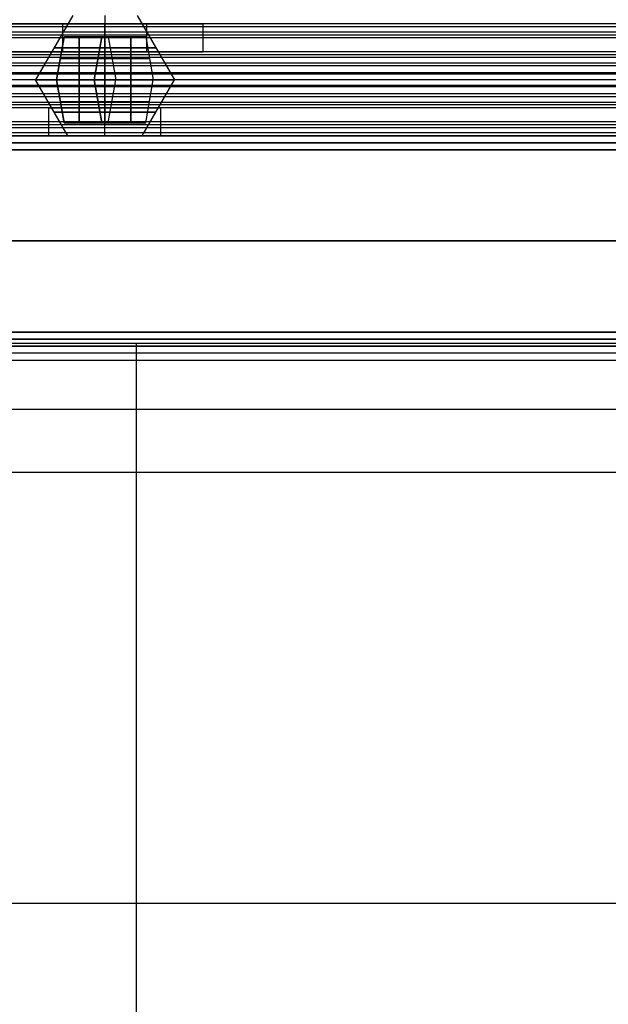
# Model space of a CAD drawing. Header units: millimetres. Extents: x -646 to 654, y -203 to 198.
# Tile 461 of 656: x -327 to -285, y 87 to 158. Entities that reach past the tile are written whole.
import ezdxf

# ---------------------------------------------------------------- set-up
doc = ezdxf.new("R2010")
doc.units = ezdxf.units.MM
doc.layers.add('Default', color=7, linetype='Continuous', true_color=0x000000)
doc.layers.add('Screw', color=7, linetype='Continuous', true_color=0xffffff)

msp = doc.modelspace()

# ---------------------------------------------------------------- linework, layer by layer
at = {"layer": 'Default'}
for p, q in [((-645.384, 149.34, 1170.822), (652.616, 149.34, 1170.822)), ((652.616, 149.34, 772.822), (-645.384, 149.34, 772.822)), ((652.616, 149.34, 971.822), (-645.384, 149.34, 971.822)), ((652.616, 134.34, 772.822), (-645.384, 134.34, 772.822)), ((-645.384, 134.34, 1170.822), (652.616, 134.34, 1170.822)), ((652.616, 134.34, 971.822), (-645.384, 134.34, 971.822)), ((-457.935, 134.34, 880.822), (-270.834, 134.34, 880.822)), ((-319.134, 94.531, 771.822), (-319.134, 134.531, 771.822)), ((-319.134, 94.531, 780.822), (-319.134, 134.531, 780.822)), ((-319.134, -188.16, 771.822), (-319.134, 134.34, 771.822)), ((-319.134, -188.16, 780.822), (-319.134, 134.34, 780.822)), ((-319.134, 125.34, 780.822), (-319.134, 134.34, 780.822)), ((-319.134, 125.34, 873.822), (-319.134, 134.34, 873.822)), ((652.616, 133.84, 885.322), (-645.384, 133.84, 885.322)), ((-636.384, 129.84, 780.822), (-1.884, 129.84, 780.822)), ((-636.384, 129.84, 873.822), (-1.884, 129.84, 873.822))]:
    msp.add_line(p, q, dxfattribs=at)
for points in [[(628.616, 157.34, 1076.214), (3.616, 157.34, 1076.214), (-621.384, 157.34, 1076.214)], [(628.616, 157.34, 1089.822), (3.616, 157.34, 1089.822), (-621.384, 157.34, 1089.822)], [(628.616, 157.129, 1090.717), (3.616, 157.129, 1090.717), (-621.384, 157.129, 1090.717)], [(-318.384, 157.34, 1086.214), (-321.384, 157.34, 1086.214), (-324.384, 157.34, 1086.214)], [(-324.384, 157.34, 1078.214), (-321.384, 157.34, 1078.214), (-318.384, 157.34, 1078.214)], [(-324.384, 155.34, 1086.214), (-324.384, 156.34, 1086.214), (-324.384, 157.34, 1086.214)], [(-324.384, 155.34, 1078.214), (-324.384, 156.34, 1078.214), (-324.384, 157.34, 1078.214)], [(-321.384, 155.34, 1086.214), (-321.384, 156.34, 1086.214), (-321.384, 157.34, 1086.214)], [(-321.384, 155.34, 1078.214), (-321.384, 156.34, 1078.214), (-321.384, 157.34, 1078.214)], [(-318.384, 155.34, 1086.214), (-318.384, 156.34, 1086.214), (-318.384, 157.34, 1086.214)], [(-318.384, 155.34, 1078.214), (-318.384, 156.34, 1078.214), (-318.384, 157.34, 1078.214)], [(-275.304, 157.34, 1083.018), (-294.884, 157.34, 1083.018), (-314.465, 157.34, 1083.018)], [(-314.384, 155.34, 1082.214), (-314.384, 156.34, 1082.214), (-314.384, 157.34, 1082.214)], [(628.616, 156.755, 1074.8), (3.616, 156.755, 1074.8), (-621.384, 156.755, 1074.8)], [(628.616, 156.54, 1091.422), (3.616, 156.54, 1091.422), (-621.384, 156.54, 1091.422)], [(628.616, 156.34, 1120.822), (3.616, 156.34, 1120.822), (-621.384, 156.34, 1120.822)], [(628.616, 156.34, 1118.822), (3.616, 156.34, 1118.822), (-621.384, 156.34, 1118.822)], [(628.616, 156.34, 1119.822), (3.616, 156.34, 1119.822), (-621.384, 156.34, 1119.822)], [(628.616, 155.34, 1074.214), (3.616, 155.34, 1074.214), (-621.384, 155.34, 1074.214)], [(628.616, 155.34, 1076.214), (3.616, 155.34, 1076.214), (-621.384, 155.34, 1076.214)], [(628.616, 155.34, 1089.714), (3.616, 155.34, 1089.714), (-621.384, 155.34, 1089.714)], [(628.616, 155.34, 1101.322), (3.616, 155.34, 1101.322), (-621.384, 155.34, 1101.322)], [(628.616, 155.34, 1093.822), (3.616, 155.34, 1093.822), (-621.384, 155.34, 1093.822)], [(628.616, 155.34, 1097.572), (3.616, 155.34, 1097.572), (-621.384, 155.34, 1097.572)], [(628.616, 155.129, 1102.217), (3.616, 155.129, 1102.217), (-621.384, 155.129, 1102.217)], [(628.616, 154.94, 1092.622), (3.616, 154.94, 1092.622), (-621.384, 154.94, 1092.622)], [(-324.384, 155.34, 1086.214), (-321.384, 155.34, 1086.214), (-318.384, 155.34, 1086.214)], [(-318.384, 155.34, 1078.214), (-321.384, 155.34, 1078.214), (-324.384, 155.34, 1078.214)], [(-275.314, 155.34, 1082.964), (-294.884, 155.34, 1082.964), (-314.454, 155.34, 1082.964)], [(628.616, 154.54, 1102.922), (3.616, 154.54, 1102.922), (-621.384, 154.54, 1102.922)], [(628.616, 154.34, 1093.822), (3.616, 154.34, 1093.822), (-621.384, 154.34, 1093.822)], [(628.616, 153.84, 1120.822), (3.616, 153.84, 1120.822), (-621.384, 153.84, 1120.822)], [(628.616, 153.84, 1118.822), (3.616, 153.84, 1118.822), (-621.384, 153.84, 1118.822)], [(628.616, 153.74, 1090.914), (3.616, 153.74, 1090.914), (-621.384, 153.74, 1090.914)], [(628.616, 153.34, 1101.214), (3.616, 153.34, 1101.214), (-621.384, 153.34, 1101.214)], [(628.616, 153.34, 1093.822), (3.616, 153.34, 1093.822), (-621.384, 153.34, 1093.822)], [(628.616, 153.34, 1097.518), (3.616, 153.34, 1097.518), (-621.384, 153.34, 1097.518)], [(628.616, 153.34, 1093.822), (3.616, 153.34, 1093.822), (-621.384, 153.34, 1093.822)], [(628.616, 153.34, 1101.214), (3.616, 153.34, 1101.214), (-621.384, 153.34, 1101.214)], [(628.616, 153.34, 1097.518), (3.616, 153.34, 1097.518), (-621.384, 153.34, 1097.518)], [(628.616, 152.94, 1104.122), (3.616, 152.94, 1104.122), (-621.384, 152.94, 1104.122)], [(628.616, 152.84, 1074.214), (3.616, 152.84, 1074.214), (-621.384, 152.84, 1074.214)], [(628.616, 152.84, 1076.214), (3.616, 152.84, 1076.214), (-621.384, 152.84, 1076.214)], [(628.616, 152.34, 1101.214), (3.616, 152.34, 1101.214), (-621.384, 152.34, 1101.214)], [(628.616, 152.14, 1092.114), (3.616, 152.14, 1092.114), (-621.384, 152.14, 1092.114)], [(628.616, 151.74, 1102.414), (3.616, 151.74, 1102.414), (-621.384, 151.74, 1102.414)], [(628.616, 151.551, 1092.819), (3.616, 151.551, 1092.819), (-621.384, 151.551, 1092.819)], [(628.616, 151.34, 1093.714), (3.616, 151.34, 1093.714), (-621.384, 151.34, 1093.714)], [(628.616, 151.34, 1101.214), (3.616, 151.34, 1101.214), (-621.384, 151.34, 1101.214)], [(628.616, 151.34, 1097.464), (3.616, 151.34, 1097.464), (-621.384, 151.34, 1097.464)], [(628.616, 151.34, 1120.822), (3.616, 151.34, 1120.822), (-621.384, 151.34, 1120.822)], [(628.616, 151.34, 1118.822), (3.616, 151.34, 1118.822), (-621.384, 151.34, 1118.822)], [(628.616, 151.34, 1105.322), (3.616, 151.34, 1105.322), (-621.384, 151.34, 1105.322)], [(-325.314, 151.34, 1112.072), (-344.884, 151.34, 1112.072), (-364.454, 151.34, 1112.072)], [(-325.384, 149.34, 1112.822), (-325.384, 150.34, 1112.822), (-325.384, 151.34, 1112.822)], [(-321.384, 149.34, 1108.822), (-321.384, 150.34, 1108.822), (-321.384, 151.34, 1108.822)], [(-321.384, 149.34, 1116.822), (-321.384, 150.34, 1116.822), (-321.384, 151.34, 1116.822)], [(-278.314, 151.34, 1112.072), (-297.884, 151.34, 1112.072), (-317.454, 151.34, 1112.072)], [(-317.384, 149.34, 1112.822), (-317.384, 150.34, 1112.822), (-317.384, 151.34, 1112.822)], [(628.616, 150.34, 1074.214), (3.616, 150.34, 1074.214), (-621.384, 150.34, 1074.214)], [(628.616, 150.34, 1076.214), (3.616, 150.34, 1076.214), (-621.384, 150.34, 1076.214)], [(628.616, 150.34, 1075.214), (3.616, 150.34, 1075.214), (-621.384, 150.34, 1075.214)], [(628.616, 150.14, 1103.614), (3.616, 150.14, 1103.614), (-621.384, 150.14, 1103.614)], [(628.616, 149.926, 1120.236), (3.616, 149.926, 1120.236), (-621.384, 149.926, 1120.236)], [(628.616, 149.551, 1104.319), (3.616, 149.551, 1104.319), (-621.384, 149.551, 1104.319)], [(628.616, 149.34, 1118.822), (3.616, 149.34, 1118.822), (-621.384, 149.34, 1118.822)], [(628.616, 149.34, 1105.214), (3.616, 149.34, 1105.214), (-621.384, 149.34, 1105.214)], [(-325.304, 149.34, 1112.018), (-344.884, 149.34, 1112.018), (-364.465, 149.34, 1112.018)], [(-278.304, 149.34, 1112.018), (-297.884, 149.34, 1112.018), (-317.465, 149.34, 1112.018)], [(-645.384, 148.84, 1171.322), (3.616, 148.84, 1171.322), (652.616, 148.84, 1171.322)], [(652.616, 148.84, 772.322), (3.616, 148.84, 772.322), (-645.384, 148.84, 772.322)], [(-645.384, 148.34, 1171.822), (3.616, 148.34, 1171.822), (652.616, 148.34, 1171.822)], [(652.616, 148.34, 771.822), (3.616, 148.34, 771.822), (-645.384, 148.34, 771.822)], [(-645.384, 141.84, 1171.822), (3.616, 141.84, 1171.822), (652.616, 141.84, 1171.822)], [(652.616, 141.84, 771.822), (3.616, 141.84, 771.822), (-645.384, 141.84, 771.822)], [(-645.384, 135.34, 1171.822), (3.616, 135.34, 1171.822), (652.616, 135.34, 1171.822)], [(652.616, 135.34, 771.822), (3.616, 135.34, 771.822), (-645.384, 135.34, 771.822)], [(-645.384, 134.84, 1171.322), (3.616, 134.84, 1171.322), (652.616, 134.84, 1171.322)], [(652.616, 134.84, 772.322), (3.616, 134.84, 772.322), (-645.384, 134.84, 772.322)], [(652.616, 134.34, 884.822), (3.616, 134.34, 884.822), (-645.384, 134.34, 884.822)], [(-645.384, 134.34, 876.822), (3.616, 134.34, 876.822), (652.616, 134.34, 876.822)], [(-1.884, 134.531, 771.822), (-319.134, 134.531, 771.822), (-636.384, 134.531, 771.822)], [(-1.884, 134.531, 780.822), (-319.134, 134.531, 780.822), (-636.384, 134.531, 780.822)], [(-1.884, 134.34, 771.822), (-319.134, 134.34, 771.822), (-636.384, 134.34, 771.822)], [(-1.884, 134.34, 780.822), (-319.134, 134.34, 780.822), (-636.384, 134.34, 780.822)], [(-1.884, 134.34, 780.822), (-319.134, 134.34, 780.822), (-636.384, 134.34, 780.822)], [(-1.884, 134.34, 873.822), (-319.134, 134.34, 873.822), (-636.384, 134.34, 873.822)], [(-1.884, 134.34, 827.322), (-319.134, 134.34, 827.322), (-636.384, 134.34, 827.322)], [(-126.884, 134.34, 776.322), (-236.384, 134.34, 776.322), (-345.884, 134.34, 776.322)], [(-319.134, 134.34, 771.822), (-319.134, 134.34, 776.322), (-319.134, 134.34, 780.822)], [(-319.134, 134.34, 780.822), (-319.134, 134.34, 827.322), (-319.134, 134.34, 873.822)], [(-645.384, 133.34, 885.822), (3.616, 133.34, 885.822), (652.616, 133.34, 885.822)], [(-636.384, 125.34, 780.822), (-319.134, 125.34, 780.822), (-1.884, 125.34, 780.822)], [(-636.384, 125.34, 873.822), (-319.134, 125.34, 873.822), (-1.884, 125.34, 873.822)], [(-636.384, 125.34, 827.322), (-319.134, 125.34, 827.322), (-1.884, 125.34, 827.322)], [(-319.134, 125.34, 780.822), (-319.134, 125.34, 827.322), (-319.134, 125.34, 873.822)], [(-1.884, 94.531, 771.822), (-319.134, 94.531, 771.822), (-636.384, 94.531, 771.822)], [(-1.884, 94.531, 780.822), (-250.634, 94.531, 780.822), (-499.384, 94.531, 780.822)]]:
    msp.add_open_spline(points, degree=2, dxfattribs=at)
for points, weights, knots in [([(-324.384, 157.34, 1086.214), (-328.384, 157.34, 1086.214), (-328.384, 157.34, 1082.214), (-328.384, 157.34, 1078.214), (-324.384, 157.34, 1078.214)], [1, 0.707106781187, 1, 0.707106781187, 1], [-55.699112, -55.699112, -55.699112, -49.415927, -49.415927, -43.132741, -43.132741, -43.132741]), ([(-318.384, 157.34, 1078.214), (-314.384, 157.34, 1078.214), (-314.384, 157.34, 1082.214), (-314.384, 157.34, 1086.214), (-318.384, 157.34, 1086.214)], [1, 0.707106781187, 1, 0.707106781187, 1], [-37.132741, -37.132741, -37.132741, -30.849556, -30.849556, -24.566371, -24.566371, -24.566371]), ([(-324.384, 155.34, 1078.214), (-328.384, 155.34, 1078.214), (-328.384, 155.34, 1082.214), (-328.384, 155.34, 1086.214), (-324.384, 155.34, 1086.214)], [1, 0.707106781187, 1, 0.707106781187, 1], [43.132741, 43.132741, 43.132741, 49.415927, 49.415927, 55.699112, 55.699112, 55.699112]), ([(-318.384, 155.34, 1086.214), (-314.384, 155.34, 1086.214), (-314.384, 155.34, 1082.214), (-314.384, 155.34, 1078.214), (-318.384, 155.34, 1078.214)], [1, 0.707106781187, 1, 0.707106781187, 1], [24.566371, 24.566371, 24.566371, 30.849556, 30.849556, 37.132741, 37.132741, 37.132741]), ([(-317.384, 151.34, 1112.822), (-317.384, 151.34, 1116.822), (-321.384, 151.34, 1116.822), (-325.384, 151.34, 1116.822), (-325.384, 151.34, 1112.822), (-325.384, 151.34, 1108.822), (-321.384, 151.34, 1108.822), (-317.384, 151.34, 1108.822), (-317.384, 151.34, 1112.822)], [1, 0.707106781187, 1, 0.707106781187, 1, 0.707106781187, 1, 0.707106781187, 1], [0, 0, 0, 6.283185, 6.283185, 12.566371, 12.566371, 18.849556, 18.849556, 25.132741, 25.132741, 25.132741]), ([(-317.384, 149.34, 1112.822), (-317.384, 149.34, 1108.822), (-321.384, 149.34, 1108.822), (-325.384, 149.34, 1108.822), (-325.384, 149.34, 1112.822), (-325.384, 149.34, 1116.822), (-321.384, 149.34, 1116.822), (-317.384, 149.34, 1116.822), (-317.384, 149.34, 1112.822)], [1, 0.707106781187, 1, 0.707106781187, 1, 0.707106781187, 1, 0.707106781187, 1], [-25.132741, -25.132741, -25.132741, -18.849556, -18.849556, -12.566371, -12.566371, -6.283185, -6.283185, 0, 0, 0]), ([(-317.384, 149.34, 1112.822), (-317.384, 149.34, 1108.822), (-321.384, 149.34, 1108.822), (-325.384, 149.34, 1108.822), (-325.384, 149.34, 1112.822), (-325.384, 149.34, 1116.822), (-321.384, 149.34, 1116.822), (-317.384, 149.34, 1116.822), (-317.384, 149.34, 1112.822)], [1, 0.707106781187, 1, 0.707106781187, 1, 0.707106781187, 1, 0.707106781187, 1], [-25.132741, -25.132741, -25.132741, -18.849556, -18.849556, -12.566371, -12.566371, -6.283185, -6.283185, 0, 0, 0])]:
    msp.add_rational_spline(points, weights, degree=2, knots=knots, dxfattribs=at)
at = {"layer": 'Screw', "color": 7, "true_color": 0xffffff}
for p, q in [((-323.685, 157.942, 1082.214), (-326.342, 153.34, 1082.214)), ((-321.384, 157.942, 1084.515), (-321.384, 153.34, 1087.172)), ((-321.384, 157.942, 1079.913), (-321.384, 153.34, 1077.256)), ((-319.083, 157.942, 1082.214), (-316.426, 153.34, 1082.214)), ((-324.295, 156.408, 1081.988), (-324.836, 153.34, 1081.447)), ((-324.295, 156.408, 1082.44), (-324.836, 153.34, 1082.981)), ((-324.836, 153.34, 1082.214), (-324.295, 156.408, 1082.214)), ((-324.295, 156.408, 1081.988), (-321.61, 156.408, 1081.988)), ((-324.295, 156.408, 1082.44), (-324.295, 156.408, 1081.988)), ((-321.61, 156.408, 1082.44), (-324.295, 156.408, 1082.44)), ((-318.474, 156.408, 1082.214), (-324.295, 156.408, 1082.214)), ((-323.223, 153.34, 1081.447), (-323.223, 156.408, 1081.988)), ((-323.223, 156.408, 1082.44), (-323.223, 153.34, 1082.981)), ((-321.61, 156.408, 1079.303), (-322.151, 153.34, 1078.762)), ((-321.61, 156.408, 1081.988), (-322.151, 153.34, 1081.447)), ((-321.61, 156.408, 1082.44), (-322.151, 153.34, 1082.981)), ((-321.61, 156.408, 1085.124), (-322.151, 153.34, 1085.665)), ((-322.151, 153.34, 1080.375), (-321.61, 156.408, 1080.375)), ((-322.151, 153.34, 1084.052), (-321.61, 156.408, 1084.052)), ((-321.61, 156.408, 1079.303), (-321.158, 156.408, 1079.303)), ((-321.61, 156.408, 1081.988), (-321.61, 156.408, 1079.303)), ((-321.61, 156.408, 1085.124), (-321.61, 156.408, 1082.44)), ((-321.158, 156.408, 1085.124), (-321.61, 156.408, 1085.124)), ((-321.384, 153.34, 1078.762), (-321.384, 156.408, 1079.303)), ((-321.384, 156.408, 1085.124), (-321.384, 153.34, 1085.665)), ((-321.384, 156.408, 1085.124), (-321.384, 156.408, 1079.303)), ((-321.158, 156.408, 1079.303), (-320.617, 153.34, 1078.762)), ((-321.158, 156.408, 1079.303), (-321.158, 156.408, 1081.988)), ((-321.158, 156.408, 1081.988), (-320.617, 153.34, 1081.447)), ((-321.158, 156.408, 1085.124), (-320.617, 153.34, 1085.665)), ((-321.158, 156.408, 1082.44), (-320.617, 153.34, 1082.981)), ((-321.158, 156.408, 1082.44), (-321.158, 156.408, 1085.124)), ((-318.474, 156.408, 1082.44), (-321.158, 156.408, 1082.44)), ((-321.158, 156.408, 1081.988), (-318.474, 156.408, 1081.988)), ((-321.158, 156.408, 1080.375), (-320.617, 153.34, 1080.375)), ((-321.158, 156.408, 1084.052), (-320.617, 153.34, 1084.052)), ((-319.546, 156.408, 1082.44), (-319.546, 153.34, 1082.981)), ((-319.546, 153.34, 1081.447), (-319.546, 156.408, 1081.988)), ((-318.474, 156.408, 1082.44), (-317.933, 153.34, 1082.981)), ((-318.474, 156.408, 1081.988), (-317.933, 153.34, 1081.447)), ((-318.474, 156.408, 1081.988), (-318.474, 156.408, 1082.44)), ((-318.474, 156.408, 1082.214), (-317.933, 153.34, 1082.214)), ((-324.565, 154.874, 1081.717), (-321.881, 154.874, 1081.717)), ((-324.565, 154.874, 1082.71), (-324.565, 154.874, 1081.717)), ((-324.565, 154.874, 1082.71), (-321.881, 154.874, 1082.71)), ((-321.881, 154.874, 1079.033), (-320.888, 154.874, 1079.033)), ((-321.881, 154.874, 1081.717), (-321.881, 154.874, 1079.033)), ((-321.881, 154.874, 1085.395), (-321.881, 154.874, 1082.71)), ((-321.881, 154.874, 1085.395), (-320.888, 154.874, 1085.395)), ((-320.888, 154.874, 1081.717), (-320.888, 154.874, 1079.033)), ((-320.888, 154.874, 1085.395), (-320.888, 154.874, 1082.71)), ((-320.888, 154.874, 1082.71), (-318.203, 154.874, 1082.71)), ((-320.888, 154.874, 1081.717), (-318.203, 154.874, 1081.717)), ((-318.203, 154.874, 1082.71), (-318.203, 154.874, 1081.717)), ((-324.033, 149.34, 1112.822), (-326.342, 153.34, 1112.822)), ((-324.836, 153.34, 1112.822), (-326.342, 153.34, 1112.822)), ((-324.836, 153.34, 1082.214), (-326.342, 153.34, 1082.214)), ((-324.836, 153.34, 1113.589), (-322.151, 153.34, 1113.589)), ((-324.836, 153.34, 1112.055), (-324.836, 153.34, 1113.589)), ((-322.151, 153.34, 1112.055), (-324.836, 153.34, 1112.055)), ((-324.295, 150.272, 1113.048), (-324.836, 153.34, 1113.589)), ((-324.295, 150.272, 1112.596), (-324.836, 153.34, 1112.055)), ((-324.836, 153.34, 1112.822), (-324.295, 150.272, 1112.822)), ((-324.836, 153.34, 1081.447), (-322.151, 153.34, 1081.447)), ((-324.836, 153.34, 1082.981), (-324.836, 153.34, 1081.447)), ((-322.151, 153.34, 1082.981), (-324.836, 153.34, 1082.981)), ((-323.223, 153.34, 1113.589), (-323.223, 150.272, 1113.048)), ((-323.223, 150.272, 1112.596), (-323.223, 153.34, 1112.055)), ((-322.151, 153.34, 1116.274), (-320.617, 153.34, 1116.274)), ((-322.151, 153.34, 1113.589), (-322.151, 153.34, 1116.274)), ((-322.151, 153.34, 1109.371), (-322.151, 153.34, 1112.055)), ((-320.617, 153.34, 1109.371), (-322.151, 153.34, 1109.371)), ((-321.61, 150.272, 1115.733), (-322.151, 153.34, 1116.274)), ((-321.61, 150.272, 1113.048), (-322.151, 153.34, 1113.589)), ((-321.61, 150.272, 1112.596), (-322.151, 153.34, 1112.055)), ((-321.61, 150.272, 1109.912), (-322.151, 153.34, 1109.371)), ((-322.151, 153.34, 1114.661), (-321.61, 150.272, 1114.661)), ((-322.151, 153.34, 1110.983), (-321.61, 150.272, 1110.983)), ((-322.151, 153.34, 1078.762), (-320.617, 153.34, 1078.762)), ((-322.151, 153.34, 1081.447), (-322.151, 153.34, 1078.762)), ((-322.151, 153.34, 1085.665), (-322.151, 153.34, 1082.981)), ((-320.617, 153.34, 1085.665), (-322.151, 153.34, 1085.665)), ((-321.384, 149.34, 1110.174), (-321.384, 153.34, 1107.864)), ((-321.384, 153.34, 1107.864), (-321.384, 153.34, 1109.371)), ((-321.384, 153.34, 1116.274), (-321.384, 153.34, 1117.78)), ((-321.384, 153.34, 1116.274), (-321.384, 150.272, 1115.733)), ((-321.384, 150.272, 1109.912), (-321.384, 153.34, 1109.371)), ((-321.384, 149.34, 1115.471), (-321.384, 153.34, 1117.78)), ((-321.384, 153.34, 1087.172), (-321.384, 153.34, 1085.665)), ((-321.384, 153.34, 1078.762), (-321.384, 153.34, 1077.256)), ((-321.158, 150.272, 1115.733), (-320.617, 153.34, 1116.274)), ((-321.158, 150.272, 1113.048), (-320.617, 153.34, 1113.589)), ((-321.158, 150.272, 1109.912), (-320.617, 153.34, 1109.371)), ((-321.158, 150.272, 1112.596), (-320.617, 153.34, 1112.055)), ((-321.158, 150.272, 1114.661), (-320.617, 153.34, 1114.661)), ((-321.158, 150.272, 1110.983), (-320.617, 153.34, 1110.983)), ((-320.617, 153.34, 1116.274), (-320.617, 153.34, 1113.589)), ((-320.617, 153.34, 1112.055), (-320.617, 153.34, 1109.371)), ((-317.933, 153.34, 1112.055), (-320.617, 153.34, 1112.055)), ((-320.617, 153.34, 1113.589), (-317.933, 153.34, 1113.589)), ((-320.617, 153.34, 1078.762), (-320.617, 153.34, 1081.447)), ((-320.617, 153.34, 1082.981), (-320.617, 153.34, 1085.665)), ((-317.933, 153.34, 1082.981), (-320.617, 153.34, 1082.981)), ((-320.617, 153.34, 1081.447), (-317.933, 153.34, 1081.447)), ((-319.546, 150.272, 1112.596), (-319.546, 153.34, 1112.055)), ((-319.546, 153.34, 1113.589), (-319.546, 150.272, 1113.048)), ((-318.736, 149.34, 1112.822), (-316.426, 153.34, 1112.822)), ((-318.474, 150.272, 1112.596), (-317.933, 153.34, 1112.055)), ((-318.474, 150.272, 1113.048), (-317.933, 153.34, 1113.589)), ((-318.474, 150.272, 1112.822), (-317.933, 153.34, 1112.822)), ((-317.933, 153.34, 1113.589), (-317.933, 153.34, 1112.055)), ((-316.426, 153.34, 1112.822), (-317.933, 153.34, 1112.822)), ((-317.933, 153.34, 1081.447), (-317.933, 153.34, 1082.981)), ((-316.426, 153.34, 1082.214), (-317.933, 153.34, 1082.214)), ((-324.565, 151.806, 1113.319), (-321.881, 151.806, 1113.319)), ((-324.565, 151.806, 1112.326), (-324.565, 151.806, 1113.319)), ((-324.565, 151.806, 1112.326), (-321.881, 151.806, 1112.326)), ((-321.881, 151.806, 1116.003), (-320.888, 151.806, 1116.003)), ((-321.881, 151.806, 1113.319), (-321.881, 151.806, 1116.003)), ((-321.881, 151.806, 1109.641), (-321.881, 151.806, 1112.326)), ((-321.881, 151.806, 1109.641), (-320.888, 151.806, 1109.641)), ((-320.888, 151.806, 1113.319), (-320.888, 151.806, 1116.003)), ((-320.888, 151.806, 1109.641), (-320.888, 151.806, 1112.326)), ((-320.888, 151.806, 1112.326), (-318.203, 151.806, 1112.326)), ((-320.888, 151.806, 1113.319), (-318.203, 151.806, 1113.319)), ((-318.203, 151.806, 1112.326), (-318.203, 151.806, 1113.319)), ((-324.295, 150.272, 1113.048), (-321.61, 150.272, 1113.048)), ((-324.295, 150.272, 1112.596), (-324.295, 150.272, 1113.048)), ((-321.61, 150.272, 1112.596), (-324.295, 150.272, 1112.596)), ((-318.474, 150.272, 1112.822), (-324.295, 150.272, 1112.822)), ((-321.61, 150.272, 1115.733), (-321.158, 150.272, 1115.733)), ((-321.61, 150.272, 1113.048), (-321.61, 150.272, 1115.733)), ((-321.61, 150.272, 1109.912), (-321.61, 150.272, 1112.596)), ((-321.158, 150.272, 1109.912), (-321.61, 150.272, 1109.912)), ((-321.384, 150.272, 1109.912), (-321.384, 150.272, 1115.733)), ((-321.158, 150.272, 1115.733), (-321.158, 150.272, 1113.048)), ((-321.158, 150.272, 1112.596), (-321.158, 150.272, 1109.912)), ((-318.474, 150.272, 1112.596), (-321.158, 150.272, 1112.596)), ((-321.158, 150.272, 1113.048), (-318.474, 150.272, 1113.048)), ((-318.474, 150.272, 1113.048), (-318.474, 150.272, 1112.596))]:
    msp.add_line(p, q, dxfattribs=at)
at = {"layer": 'Screw', "color": 7, "true_color": 0xffffff, "extrusion": (0, -1, 0)}
for centre, radius, start, end in [((-321.384, 1082.214, -155.641), 3.629, 0, 180), ((-321.384, 1082.214, -155.641), 3.629, 180, 0), ((-321.384, 1082.214, -153.34), 4.958, 0, 180), ((-321.384, 1082.214, -153.34), 4.958, 180, 0)]:
    msp.add_arc(centre, radius, start, end, dxfattribs=at)
at = {"layer": 'Screw', "color": 7, "true_color": 0xffffff, "extrusion": (0, 1, 0)}
for centre, radius, start, end in [((321.384, 1112.822, 153.34), 4.958, 180, 0), ((321.384, 1112.822, 153.34), 4.958, 0, 180), ((321.384, 1112.822, 151.039), 3.629, 180, 0), ((321.384, 1112.822, 151.039), 3.629, 0, 180), ((321.384, 1112.822, 149.34), 2.649, 180, 0), ((321.384, 1112.822, 149.34), 2.649, 0, 180)]:
    msp.add_arc(centre, radius, start, end, dxfattribs=at)

doc.saveas('drawing.dxf')
